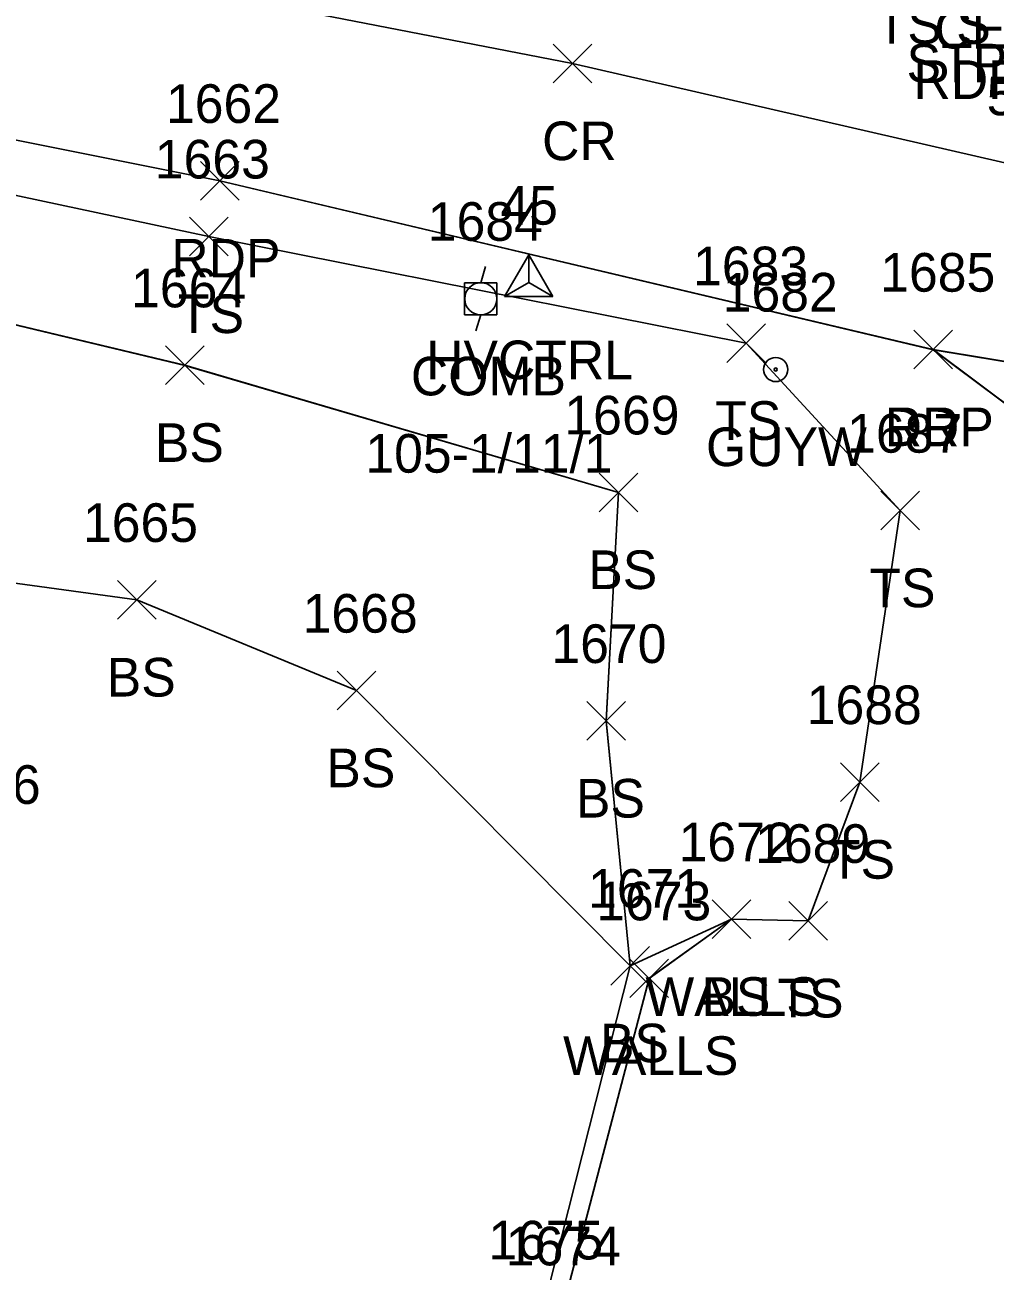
# Model space of a CAD drawing. Extents: x 1554668 to 1563881, y 831386 to 834374.
# Drawn here: x 1562135.6 to 1562185.7, y 832970.3 to 833034.8 of the extents above; entities that cross this region are included whole.
import ezdxf

# ---------------------------------------------------------------- set-up
doc = ezdxf.new("R2010")
doc.units = 0
for name, color, linetype in [('C_A', 7, 'Continuous'), ('C_I', 7, 'Continuous'), ('CPSM', 7, 'Continuous'), ('L_A', 7, 'Continuous'), ('L_C', 7, 'Continuous'), ('L_I', 7, 'Continuous'), ('L_TIC', 7, 'Continuous'), ('LELB', 7, 'Continuous'), ('LWS', 7, 'Continuous'), ('P_A', 7, 'Continuous'), ('P_I', 7, 'Continuous'), ('P_TIC', 7, 'Continuous'), ('PET', 7, 'Continuous'), ('PRC', 7, 'Continuous'), ('R_A', 7, 'Continuous'), ('R_I', 7, 'Continuous'), ('R_TIC', 7, 'Continuous'), ('RDP', 7, 'Continuous'), ('U_A', 7, 'Continuous'), ('U_C', 7, 'Continuous'), ('U_I', 7, 'Continuous'), ('UP', 7, 'Continuous'), ('UPGW', 7, 'Continuous')]:
    doc.layers.add(name, color=color, linetype=linetype)

msp = doc.modelspace()

# ---------------------------------------------------------------- linework, layer by layer
at = {"layer": 'CPSM'}
for p, q in [((1562160.358, 833020.775), (1562161.608, 833022.94)), ((1562162.858, 833020.775), (1562161.608, 833022.94)), ((1562161.609, 833021.496), (1562161.608, 833022.94)), ((1562160.358, 833020.775), (1562161.609, 833021.496)), ((1562161.609, 833021.496), (1562161.609, 833021.496)), ((1562161.609, 833021.496), (1562162.858, 833020.775)), ((1562160.358, 833020.775), (1562162.858, 833020.775))]:
    msp.add_line(p, q, dxfattribs=at)
at = {"layer": 'L_TIC'}
for points in [[(1562144.058, 833022.885), (1562146.058, 833024.885)], [(1562146.058, 833022.885), (1562144.058, 833024.885)], [(1562171.849, 833017.358), (1562173.849, 833019.358)], [(1562173.849, 833017.358), (1562171.849, 833019.358)], [(1562142.83, 833016.216), (1562144.83, 833018.216)], [(1562144.83, 833016.216), (1562142.83, 833018.216)], [(1562165.247, 833009.637), (1562167.247, 833011.637)], [(1562167.247, 833009.637), (1562165.247, 833011.637)], [(1562179.82, 833008.695), (1562181.82, 833010.695)], [(1562181.82, 833008.695), (1562179.82, 833010.695)], [(1562140.342, 833004.074), (1562142.342, 833006.074)], [(1562142.342, 833004.074), (1562140.342, 833006.074)], [(1562151.701, 832999.379), (1562153.701, 833001.379)], [(1562153.701, 832999.379), (1562151.701, 833001.379)], [(1562164.61, 832997.809), (1562166.61, 832999.809)], [(1562166.61, 832997.809), (1562164.61, 832999.809)], [(1562177.728, 832994.645), (1562179.728, 832996.645)], [(1562179.728, 832994.645), (1562177.728, 832996.645)], [(1562171.102, 832987.547), (1562173.102, 832989.547)], [(1562173.102, 832987.547), (1562171.102, 832989.547)], [(1562171.102, 832987.547), (1562173.102, 832989.547)], [(1562173.102, 832987.547), (1562171.102, 832989.547)], [(1562175.067, 832987.464), (1562177.067, 832989.464)], [(1562177.067, 832987.464), (1562175.067, 832989.464)], [(1562165.852, 832985.14), (1562167.852, 832987.14)], [(1562167.852, 832985.14), (1562165.852, 832987.14)], [(1562165.852, 832985.14), (1562167.852, 832987.14)], [(1562167.852, 832985.14), (1562165.852, 832987.14)], [(1562166.841, 832984.49), (1562168.841, 832986.49)], [(1562168.841, 832984.49), (1562166.841, 832986.49)]]:
    msp.add_lwpolyline(points, dxfattribs=at)
at = {"layer": 'LELB'}
for points in [[(1561927.677, 833042.965), (1561941.187, 833053.851), (1561951.894, 833060.857), (1561985.796, 833055.133), (1562022.748, 833048.05), (1562046.095, 833043.881), (1562075.715, 833038.22), (1562106.353, 833032.129), (1562145.058, 833023.885), (1562172.849, 833018.358), (1562180.82, 833009.695), (1562178.728, 832995.645), (1562176.067, 832988.464)], [(1561927.678, 833042.964), (1561941.189, 833053.85), (1561951.897, 833060.855), (1561985.799, 833055.133), (1562022.749, 833048.052), (1562046.096, 833043.879), (1562075.716, 833038.219), (1562106.351, 833032.13), (1562145.055, 833023.886), (1562172.847, 833018.358), (1562180.82, 833009.694), (1562178.731, 832995.642), (1562176.07, 832988.461)], [(1561927.678, 833042.964), (1561941.189, 833053.85), (1561951.897, 833060.855), (1561985.799, 833055.133), (1562022.749, 833048.052), (1562046.096, 833043.879), (1562075.716, 833038.219), (1562106.351, 833032.13), (1562145.055, 833023.886), (1562172.847, 833018.358), (1562180.82, 833009.694), (1562178.731, 832995.642), (1562176.07, 832988.461)], [(1561927.678, 833042.964), (1561941.189, 833053.85), (1561951.897, 833060.855), (1561985.799, 833055.133), (1562022.749, 833048.052), (1562046.096, 833043.879), (1562075.716, 833038.219), (1562106.351, 833032.13), (1562145.055, 833023.886), (1562172.847, 833018.358), (1562180.82, 833009.694), (1562178.731, 832995.642), (1562176.07, 832988.461)], [(1561945.905, 833051.167), (1561954.319, 833054.56), (1561984.967, 833049.05), (1562021.542, 833044.055), (1562043.105, 833039.594), (1562074.818, 833035.776), (1562106.648, 833026.116), (1562143.83, 833017.216), (1562166.247, 833010.637), (1562165.61, 832998.809), (1562166.852, 832986.14), (1562172.102, 832988.547)], [(1561945.905, 833051.166), (1561954.322, 833054.558), (1561984.965, 833049.047), (1562021.543, 833044.057), (1562043.104, 833039.596), (1562074.822, 833035.773), (1562106.651, 833026.114), (1562143.83, 833017.215), (1562166.246, 833010.637), (1562165.612, 832998.807), (1562166.85, 832986.141), (1562172.104, 832988.545)], [(1561945.905, 833051.166), (1561954.322, 833054.558), (1561984.965, 833049.047), (1562021.543, 833044.057), (1562043.104, 833039.596), (1562074.822, 833035.773), (1562106.651, 833026.114), (1562143.83, 833017.215), (1562166.246, 833010.637), (1562165.612, 832998.807), (1562166.85, 832986.141), (1562172.104, 832988.545)], [(1561945.905, 833051.166), (1561954.322, 833054.558), (1561984.965, 833049.047), (1562021.543, 833044.057), (1562043.104, 833039.596), (1562074.822, 833035.773), (1562106.651, 833026.114), (1562143.83, 833017.215), (1562166.246, 833010.637), (1562165.612, 832998.807), (1562166.85, 832986.141), (1562172.104, 832988.545)], [(1562096.899, 832975.886), (1562098.339, 832991.722), (1562103.099, 833012.783), (1562112.998, 833008.961), (1562141.342, 833005.074), (1562152.701, 833000.379), (1562166.852, 832986.14), (1562162.257, 832967.94), (1562155.466, 832942.579), (1562154.236, 832932.718), (1562155.421, 832925.557)], [(1562096.901, 832975.883), (1562098.341, 832991.72), (1562103.099, 833012.783), (1562113.001, 833008.959), (1562141.339, 833005.075), (1562152.698, 833000.381), (1562166.85, 832986.141), (1562162.259, 832967.938), (1562155.466, 832942.578), (1562154.239, 832932.714), (1562155.425, 832925.553)], [(1562096.901, 832975.883), (1562098.341, 832991.72), (1562103.099, 833012.783), (1562113.001, 833008.959), (1562141.339, 833005.075), (1562152.698, 833000.381), (1562166.85, 832986.141), (1562162.259, 832967.938), (1562155.466, 832942.578), (1562154.239, 832932.714), (1562155.425, 832925.553)], [(1562096.901, 832975.883), (1562098.341, 832991.72), (1562103.099, 833012.783), (1562113.001, 833008.959), (1562141.339, 833005.075), (1562152.698, 833000.381), (1562166.85, 832986.141), (1562162.259, 832967.938), (1562155.466, 832942.578), (1562154.239, 832932.714), (1562155.425, 832925.553)], [(1562176.067, 832988.464), (1562172.102, 832988.547)], [(1562176.07, 832988.461), (1562172.104, 832988.545)], [(1562176.07, 832988.461), (1562172.104, 832988.545)], [(1562176.07, 832988.461), (1562172.104, 832988.545)]]:
    msp.add_lwpolyline(points, dxfattribs=at)
at = {"layer": 'LWS'}
for points in [[(1562172.102, 832988.547), (1562167.841, 832985.49), (1562163.163, 832967.634), (1562156.666, 832942.298), (1562154.728, 832932.728), (1562155.421, 832925.557)], [(1562172.104, 832988.545), (1562167.844, 832985.487), (1562163.165, 832967.633), (1562156.668, 832942.296), (1562154.728, 832932.728), (1562155.425, 832925.553)], [(1562172.104, 832988.545), (1562167.844, 832985.487), (1562163.165, 832967.633), (1562156.668, 832942.296), (1562154.728, 832932.728), (1562155.425, 832925.553)], [(1562172.104, 832988.545), (1562167.844, 832985.487), (1562163.165, 832967.633), (1562156.668, 832942.296), (1562154.728, 832932.728), (1562155.425, 832925.553)]]:
    msp.add_lwpolyline(points, dxfattribs=at)
at = {"layer": 'P_TIC'}
for points in [[(1562162.867, 833031.834), (1562164.867, 833033.834)], [(1562164.867, 833031.834), (1562162.867, 833033.834)], [(1562144.634, 833025.762), (1562146.634, 833027.762)], [(1562146.634, 833025.762), (1562144.634, 833027.762)], [(1562181.529, 833017.027), (1562183.529, 833019.027)], [(1562183.529, 833017.027), (1562181.529, 833019.027)]]:
    msp.add_lwpolyline(points, dxfattribs=at)
at = {"layer": 'PET'}
for points in [[(1562106.984, 833034.5), (1562145.634, 833026.762), (1562182.529, 833018.027), (1562203.122, 833014.614), (1562250.91, 833004.601), (1562277.05, 832996.464), (1562298.429, 832991.913), (1562298.062, 832988.093), (1562296.793, 832979.028), (1562294.079, 832962.344), (1562289.823, 832937.188), (1562281.291, 832890.708), (1562274.757, 832853.191), (1562273.885, 832849.078), (1562267.566, 832813.604)], [(1562106.984, 833034.499), (1562145.638, 833026.759), (1562182.529, 833018.026), (1562203.118, 833014.615), (1562250.908, 833004.6), (1562277.047, 832996.463), (1562298.431, 832991.914), (1562298.06, 832988.092), (1562296.792, 832979.028), (1562294.076, 832962.342), (1562289.824, 832937.19), (1562281.293, 832890.712), (1562274.76, 832853.195), (1562273.888, 832849.082), (1562267.57, 832813.605)], [(1562106.984, 833034.499), (1562145.638, 833026.759), (1562182.529, 833018.026), (1562203.118, 833014.615), (1562250.908, 833004.6), (1562277.047, 832996.463), (1562298.431, 832991.914), (1562298.06, 832988.092), (1562296.792, 832979.028), (1562294.076, 832962.342), (1562289.824, 832937.19), (1562281.293, 832890.712), (1562274.76, 832853.195), (1562273.888, 832849.082), (1562267.57, 832813.605)], [(1562106.984, 833034.499), (1562145.638, 833026.759), (1562182.529, 833018.026), (1562203.118, 833014.615), (1562250.908, 833004.6), (1562277.047, 832996.463), (1562298.431, 832991.914), (1562298.06, 832988.092), (1562296.792, 832979.028), (1562294.076, 832962.342), (1562289.824, 832937.19), (1562281.293, 832890.712), (1562274.76, 832853.195), (1562273.888, 832849.082), (1562267.57, 832813.605)]]:
    msp.add_lwpolyline(points, dxfattribs=at)
at = {"layer": 'PRC'}
for points in [[(1562300.293, 833002.635), (1562265.056, 833007.76), (1562229.752, 833015.899), (1562188.56, 833027.158), (1562163.867, 833032.834), (1562128.368, 833039.745), (1562080.008, 833048.853), (1562037.166, 833057.37), (1561989.079, 833066.767), (1561944.749, 833075.337), (1561893.656, 833085.488), (1561855.803, 833092.68), (1561805.738, 833106.779), (1561782.445, 833121.396), (1561772.46, 833130.936), (1561764.816, 833144.509), (1561760.941, 833173.068), (1561763.812, 833193.359), (1561770.109, 833225.658), (1561775.835, 833254.581), (1561787.627, 833309.043), (1561795.14, 833348.536), (1561800.21, 833371.538), (1561806.437, 833405.192)], [(1562300.297, 833002.634), (1562265.06, 833007.759), (1562229.751, 833015.899), (1562188.563, 833027.157), (1562163.87, 833032.838), (1562128.369, 833039.745), (1562080.013, 833048.851), (1562037.119, 833057.379), (1561989.031, 833066.776), (1561944.699, 833075.346), (1561893.607, 833085.494), (1561855.757, 833092.686), (1561805.685, 833106.789), (1561782.448, 833121.397), (1561772.461, 833130.936), (1561764.814, 833144.506), (1561760.941, 833173.07), (1561763.813, 833193.362), (1561770.108, 833225.654), (1561775.838, 833254.58), (1561787.632, 833309.041), (1561795.141, 833348.53), (1561800.212, 833371.537), (1561806.439, 833405.19)], [(1562300.297, 833002.634), (1562265.06, 833007.759), (1562229.751, 833015.899), (1562188.563, 833027.157), (1562163.87, 833032.838), (1562128.369, 833039.745), (1562080.013, 833048.851), (1562037.119, 833057.379), (1561989.031, 833066.776), (1561944.699, 833075.346), (1561893.607, 833085.494), (1561855.757, 833092.686), (1561805.685, 833106.789), (1561782.448, 833121.397), (1561772.461, 833130.936), (1561764.814, 833144.506), (1561760.941, 833173.07), (1561763.813, 833193.362), (1561770.108, 833225.654), (1561775.838, 833254.58), (1561787.632, 833309.041), (1561795.141, 833348.53), (1561800.212, 833371.537), (1561806.439, 833405.19)], [(1562300.297, 833002.634), (1562265.06, 833007.759), (1562229.751, 833015.899), (1562188.563, 833027.157), (1562163.87, 833032.838), (1562128.369, 833039.745), (1562080.013, 833048.851), (1562037.119, 833057.379), (1561989.031, 833066.776), (1561944.699, 833075.346), (1561893.607, 833085.494), (1561855.757, 833092.686), (1561805.685, 833106.789), (1561782.448, 833121.397), (1561772.461, 833130.936), (1561764.814, 833144.506), (1561760.941, 833173.07), (1561763.813, 833193.362), (1561770.108, 833225.654), (1561775.838, 833254.58), (1561787.632, 833309.041), (1561795.141, 833348.53), (1561800.212, 833371.537), (1561806.439, 833405.19)]]:
    msp.add_lwpolyline(points, dxfattribs=at)
at = {"layer": 'R_TIC'}
for points in [[(1562181.529, 833017.027), (1562183.529, 833019.027)], [(1562183.529, 833017.027), (1562181.529, 833019.027)]]:
    msp.add_lwpolyline(points, dxfattribs=at)
at = {"layer": 'RDP'}
for points in [[(1562182.529, 833018.027), (1562191.763, 833011.118), (1562195.026, 833002.313), (1562196.132, 832992.267), (1562197.807, 832991.787), (1562195.905, 832982.451), (1562210.329, 832979.565), (1562210.933, 832978.363), (1562210.529, 832973.171), (1562212.853, 832972.681)], [(1562182.529, 833018.026), (1562191.762, 833011.117), (1562195.029, 833002.311), (1562196.132, 832992.266), (1562197.808, 832991.786), (1562195.902, 832982.451), (1562210.332, 832979.562), (1562210.935, 832978.362), (1562210.533, 832973.168), (1562212.851, 832972.682)], [(1562182.529, 833018.026), (1562191.762, 833011.117), (1562195.029, 833002.311), (1562196.132, 832992.266), (1562197.808, 832991.786), (1562195.902, 832982.451), (1562210.332, 832979.562), (1562210.935, 832978.362), (1562210.533, 832973.168), (1562212.851, 832972.682)], [(1562182.529, 833018.026), (1562191.762, 833011.117), (1562195.029, 833002.311), (1562196.132, 832992.266), (1562197.808, 832991.786), (1562195.902, 832982.451), (1562210.332, 832979.562), (1562210.935, 832978.362), (1562210.533, 832973.168), (1562212.851, 832972.682)]]:
    msp.add_lwpolyline(points, dxfattribs=at)
at = {"layer": 'UP'}
for p, q in [((1562159.379, 833022.327), (1562159.129, 833021.493)), ((1562158.295, 833019.827), (1562158.295, 833021.493)), ((1562158.295, 833021.493), (1562159.962, 833021.493)), ((1562159.962, 833021.493), (1562159.962, 833019.827)), ((1562159.129, 833020.66), (1562159.129, 833020.66)), ((1562159.962, 833019.827), (1562158.295, 833019.827)), ((1562158.879, 833018.993), (1562159.129, 833019.827))]:
    msp.add_line(p, q, dxfattribs=at)
msp.add_circle((1562159.129, 833020.66), 0.833, dxfattribs=at)
at = {"layer": 'UPGW'}
for radius in [0.625, 0.0833]:
    msp.add_circle((1562174.383, 833016.999), radius, dxfattribs=at)

# ---------------------------------------------------------------- texts
at = {"layer": 'C_A'}
msp.add_text('HVCTRL', height=2, dxfattribs=at).set_placement((1562156.302, 833016.496))
at = {"layer": 'C_I'}
msp.add_text('45', height=2, dxfattribs=at).set_placement((1562160.144, 833024.496))
at = {"layer": 'L_A'}
for s, p in [('TS ST STPC', (1562179.561, 833033.858)), ('STPC RDP', (1562181.15, 833031.858)), ('RDP STPC ST', (1562181.509, 833031.001)), ('TS', (1562143.468, 833018.885)), ('TS', (1562171.258, 833013.358)), ('BS', (1562142.271, 833012.216)), ('BS', (1562164.688, 833005.637)), ('TS', (1562179.229, 833004.695)), ('BS', (1562139.783, 833000.074)), ('BS', (1562151.142, 832995.379)), ('BS', (1562164.051, 832993.809)), ('TS', (1562177.138, 832990.645)), ('WALLS', (1562167.645, 832983.547)), ('BS', (1562170.543, 832983.547)), ('TS', (1562174.476, 832983.464)), ('BS', (1562165.293, 832981.14)), ('BS', (1562165.293, 832981.14)), ('WALLS', (1562163.384, 832980.49))]:
    msp.add_text(s, height=2, dxfattribs=at).set_placement(p)
at = {"layer": 'L_C'}
msp.add_text('CEDAR', height=2, dxfattribs=at).set_placement((1562182.585, 833033.612))
at = {"layer": 'L_I'}
for s, p in [('1663', (1562142.271, 833026.885)), ('1683', (1562170.109, 833021.358)), ('1664', (1562141.042, 833020.216)), ('1669', (1562163.452, 833013.637)), ('1687', (1562178.08, 833012.695)), ('1665', (1562138.554, 833008.074)), ('1668', (1562149.914, 833003.379)), ('1670', (1562162.783, 833001.809)), ('1688', (1562175.988, 832998.645)), ('1666', (1562130.414, 832994.518)), ('1672', (1562169.362, 832991.547)), ('1672', (1562169.362, 832991.547)), ('1689', (1562173.319, 832991.464)), ('1671', (1562164.678, 832989.14)), ('1671', (1562164.678, 832989.14)), ('1673', (1562165.1, 832988.49)), ('1675', (1562159.517, 832970.94)), ('1674', (1562160.423, 832970.634))]:
    msp.add_text(s, height=2, dxfattribs=at).set_placement(p)
at = {"layer": 'P_A'}
for s, p in [('CR', (1562162.3, 833027.834)), ('RDP', (1562143.122, 833021.762)), ('RDP', (1562180.017, 833013.027))]:
    msp.add_text(s, height=2, dxfattribs=at).set_placement(p)
at = {"layer": 'P_I'}
for s, p in [('1662', (1562142.846, 833029.762)), ('5249', (1562185.293, 833030.158)), ('1685', (1562179.789, 833021.027))]:
    msp.add_text(s, height=2, dxfattribs=at).set_placement(p)
at = {"layer": 'R_A'}
msp.add_text('DRP', height=2, dxfattribs=at).set_placement((1562180.017, 833013.027))
at = {"layer": 'R_I'}
msp.add_text('1685', height=2, dxfattribs=at).set_placement((1562179.789, 833021.027))
at = {"layer": 'U_A'}
for s, p in [('COMB', (1562155.514, 833015.66)), ('GUYW', (1562170.777, 833011.999))]:
    msp.add_text(s, height=2, dxfattribs=at).set_placement(p)
at = {"layer": 'U_C'}
msp.add_text('105-1/11/1', height=2, dxfattribs=at).set_placement((1562153.16, 833011.66))
at = {"layer": 'U_I'}
for s, p in [('1684', (1562156.388, 833023.66)), ('1682', (1562171.643, 833019.999))]:
    msp.add_text(s, height=2, dxfattribs=at).set_placement(p)

doc.saveas('drawing.dxf')
